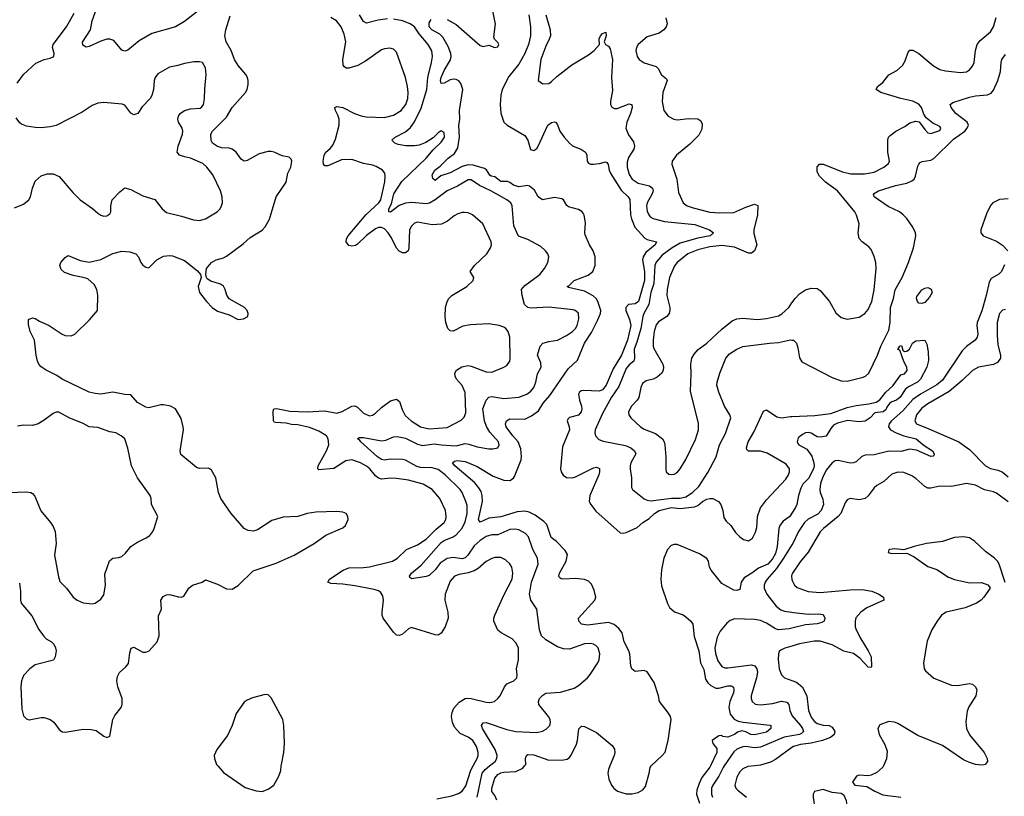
# Model space of a CAD drawing. Header units: inches. Extents: x 1839270 to 1929235, y 762242 to 910350.
# Tile 260 of 362: x 1874825 to 1881423, y 869796 to 874997. Entities that reach past the tile are written whole.
import ezdxf

# ---------------------------------------------------------------- set-up
doc = ezdxf.new("R2010")
doc.units = ezdxf.units.IN
doc.header["$MEASUREMENT"] = 0
for name, color, linetype in [('B8876', 7, 'Continuous'), ('B8877', 7, 'Continuous'), ('B8886', 7, 'Continuous'), ('B8887', 7, 'Continuous')]:
    doc.layers.add(name, color=color, linetype=linetype)

msp = doc.modelspace()

# ---------------------------------------------------------------- linework, layer by layer
at = {"layer": 'B8876', "color": 5}
for points, elevation in [([(1876152.9, 870000), (1876190, 869955.3), (1876336.1, 869856.1), (1876410, 869832), (1876450, 869828.2), (1876490, 869843), (1876529.2, 869870), (1876561.6, 869930), (1876575.1, 869970), (1876577.8, 870000)], 620), ([(1877621.6, 869778.4), (1877721.8, 869798.2), (1877765.5, 869814.5), (1877790, 869830.2), (1877814.2, 869865.8), (1877848, 869972), (1877863, 870000)], 580), ([(1877890, 869791.3), (1877923.8, 869950), (1877944, 869976), (1877973.9, 870000)], 560), ([(1878022.7, 869770), (1878010, 869802), (1877990, 869829), (1877989.8, 869849.8), (1878010, 869917.6), (1878030, 869941.8), (1878050, 869952.7), (1878070, 869956.8), (1878150, 869961.9), (1878195.9, 869984.1), (1878208.5, 870000)], 540), ([(1878779.9, 870000), (1878770, 869976), (1878765.8, 869950), (1878773.8, 869910), (1878791, 869871), (1878806.3, 869850), (1878831.6, 869831.6), (1878890, 869813.5), (1878930, 869811.8), (1878970, 869820.6), (1879001.4, 869838.6), (1879019, 869861), (1879044.4, 869950), (1879050.9, 869989.1), (1879057.2, 870000)], 540), ([(1879454, 870000), (1879450, 869991.5), (1879397.2, 869922.8), (1879378, 869882), (1879363.8, 869836.2), (1879361.2, 869810), (1879380.2, 869750)], 540), ([(1879546.4, 870000), (1879539.6, 869990), (1879509.2, 869930.8), (1879469.1, 869870), (1879461.8, 869850), (1879460.9, 869810), (1879467, 869790)], 560), ([(1879750.3, 870000), (1879704.4, 869995.6), (1879670, 869979.3), (1879650, 869959.7), (1879630, 869924.5), (1879616.9, 869870), (1879623.6, 869850), (1879636.5, 869836.5), (1879695.8, 869790)], 580)]:
    msp.add_lwpolyline(points, dxfattribs=dict(at, elevation=elevation))
at = {"layer": 'B8877', "color": 5}
for points, elevation in [([(1877690, 874997.4), (1877750, 874964), (1877910, 874824.9), (1877930, 874817.3), (1877970, 874826.8), (1878010, 874810.6), (1878030, 874816.3), (1878036.9, 874830), (1878030, 874843.7), (1878006.2, 874866.2), (1878001.7, 874881.7), (1878012.8, 874970), (1878009.7, 874990), (1877976.8, 875150)], 540), ([(1874807.6, 874572.4), (1874849.8, 874630.2), (1874933.9, 874706.1), (1874988.5, 874731.5), (1875030, 874738.5), (1875054.2, 874750), (1875056.8, 874770), (1875046.2, 874810), (1875048.9, 874830), (1875139.2, 874950), (1875190, 875042)], 640), ([(1874822.9, 871222.9), (1874830.2, 871170), (1874830.3, 871110), (1874835.3, 871090), (1874905.8, 871005.8), (1874953.7, 870913.7), (1874984.4, 870870), (1875003, 870850), (1875038, 870830), (1875054.4, 870814.4), (1875066.3, 870790), (1875069, 870770), (1875063.6, 870730), (1875051.6, 870708.4), (1874930, 870677.2), (1874893.1, 870650), (1874850, 870606), (1874837.4, 870570), (1874832.6, 870530), (1874838.7, 870378.7), (1874850, 870334.8), (1874870, 870314.9), (1874888.9, 870308.9), (1874970, 870324.9), (1874990, 870323.9), (1875030, 870311.3), (1875053.1, 870293.1), (1875090, 870242.4), (1875110, 870227), (1875130, 870224.6), (1875250, 870245), (1875303.7, 870243.7), (1875337.3, 870237.3), (1875390, 870199.1), (1875410, 870190.8), (1875430, 870198), (1875449.7, 870310.3), (1875462, 870338), (1875504.2, 870390), (1875512.6, 870410), (1875511.1, 870450), (1875483, 870530), (1875476.3, 870570), (1875481.3, 870598.7), (1875495.2, 870624.8), (1875537.5, 870662.5), (1875554.1, 870685.9), (1875563, 870757), (1875572.4, 870787.6), (1875590, 870796), (1875650, 870762.4), (1875670, 870761.1), (1875692, 870770), (1875747.3, 870830), (1875760.7, 870870), (1875756.3, 871003.7), (1875775.8, 871050), (1875771.6, 871110), (1875785.6, 871134.4), (1875810, 871146.4), (1875830, 871148.2), (1875890, 871133), (1875910, 871130.6), (1875924.1, 871135.9), (1875959.5, 871190), (1875982.7, 871210), (1876048.7, 871230), (1876070, 871244.9), (1876150, 871217.4), (1876210, 871185.2), (1876250, 871182.3), (1876290, 871207.6), (1876390, 871305.2), (1876543.6, 871356.4), (1876664.5, 871410), (1876798.7, 871490), (1876875.8, 871544.2), (1876990, 871593.8), (1877009.2, 871610.8), (1877026.4, 871650), (1877025.1, 871670), (1877014, 871690), (1876990, 871699.7), (1876950, 871702.7), (1876810, 871699), (1876750.6, 871690), (1876690, 871670.7), (1876590, 871665), (1876515.8, 871644.2), (1876419, 871581), (1876390, 871570.7), (1876356.4, 871576.4), (1876330, 871589.8), (1876243.1, 871690), (1876173.1, 871790), (1876156.4, 871830), (1876139.2, 871930), (1876110, 871979.5), (1876090, 871993), (1876030, 871991.9), (1876010, 871997.6), (1875906, 872086), (1875899.8, 872110), (1875922, 872250), (1875921.6, 872270), (1875906.6, 872326.6), (1875869.6, 872390), (1875836, 872410), (1875790, 872418), (1875770, 872417.2), (1875690, 872398.5), (1875670, 872402.9), (1875614.3, 872434.3), (1875570, 872484.2), (1875530, 872486), (1875450, 872502.4), (1875370, 872489.8), (1875330, 872492.9), (1875290, 872503.5), (1875110, 872588.9), (1875073.7, 872613.7), (1875002, 872650), (1874970, 872672), (1874954, 872690), (1874945.1, 872710), (1874935.1, 872750), (1874925.4, 872850), (1874896.2, 872910), (1874883.7, 872956.3), (1874885.2, 872990), (1874910, 873000.7), (1874930, 872996.3), (1874957.7, 872977.7), (1875022, 872950), (1875110, 872890.4), (1875130, 872881.3), (1875170, 872879.5), (1875195.1, 872890), (1875292.5, 872987.5), (1875345.6, 873050), (1875348.7, 873150), (1875342.4, 873190), (1875324.8, 873224.8), (1875281.4, 873261.4), (1875251.6, 873271.6), (1875183.3, 873283.3), (1875124.6, 873304.6), (1875104.2, 873324.2), (1875097.7, 873337.7), (1875093.6, 873350), (1875100.7, 873370), (1875130, 873405.5), (1875150, 873417.1), (1875230, 873385.5), (1875290, 873373.6), (1875369.8, 873390.2), (1875450, 873431.5), (1875510, 873447.4), (1875563.4, 873443.4), (1875602.8, 873430), (1875620.5, 873410), (1875638, 873370), (1875650, 873354), (1875670, 873338.8), (1875690, 873336), (1875743.7, 873390), (1875790, 873414.3), (1875830, 873418.9), (1875850, 873414.9), (1875930, 873384.9), (1876016, 873316), (1876036, 873290), (1876041, 873270), (1876022, 873210), (1876030.6, 873170), (1876077.1, 873110), (1876114.9, 873070), (1876150, 873045.3), (1876230, 873020.4), (1876290, 872990.4), (1876325.4, 872994.6), (1876353.2, 873010), (1876356, 873030), (1876349.4, 873050), (1876332.7, 873070), (1876228.3, 873128.3), (1876212.7, 873152.7), (1876202.6, 873190), (1876190, 873213), (1876170, 873226.9), (1876106, 873246), (1876082.4, 873262.4), (1876076, 873270), (1876072, 873290), (1876077, 873330), (1876110, 873371.8), (1876142.7, 873390), (1876190, 873402.3), (1876210, 873412.8), (1876323.3, 873496.7), (1876370, 873538.3), (1876450, 873587), (1876469.6, 873610), (1876499.6, 873660.4), (1876544.4, 873810), (1876611.3, 873910), (1876622.5, 873970), (1876642, 874010), (1876649.9, 874049.9), (1876644.1, 874064.1), (1876630, 874076.2), (1876584.7, 874084.7), (1876530, 874109.7), (1876510, 874114), (1876490, 874113.7), (1876430, 874098.5), (1876350, 874053.5), (1876330, 874049.7), (1876310, 874062.4), (1876275.3, 874110), (1876250, 874129), (1876230, 874136), (1876178.7, 874138.7), (1876150, 874147.4), (1876116.2, 874170), (1876107.6, 874187.6), (1876106.2, 874230), (1876116.4, 874250), (1876210, 874344), (1876250, 874409), (1876338.4, 874510), (1876349.6, 874530), (1876356.1, 874563.9), (1876356.9, 874590), (1876351.3, 874610), (1876339.7, 874630), (1876289.3, 874689.3), (1876263.7, 874730), (1876241.5, 874790), (1876209.1, 874850), (1876200.5, 874890), (1876206, 874930), (1876236.7, 875023.3)], 620), ([(1876030, 875064), (1875930, 874984), (1875870, 874948.5), (1875710, 874904), (1875624.8, 874855.2), (1875550, 874793.7), (1875530, 874786), (1875510, 874792), (1875457.1, 874857.1), (1875430, 874867.6), (1875410, 874866.3), (1875370, 874854), (1875290, 874817.2), (1875270, 874814), (1875247.7, 874827.7), (1875246, 874846), (1875299.5, 874930), (1875312, 874990), (1875339.6, 875070)], 620), ([(1877863, 870000), (1877889.9, 870050), (1877897.2, 870070), (1877897.4, 870090), (1877885.7, 870130), (1877860.7, 870170), (1877831.2, 870191.2), (1877776.1, 870216.1), (1877738.1, 870258.1), (1877724.8, 870290), (1877718.5, 870330), (1877722.3, 870357.7), (1877734.1, 870385.9), (1877770, 870427), (1877810, 870450.2), (1877826.7, 870453.3), (1877850, 870451.8), (1877950, 870426), (1877975.3, 870424.7), (1878008, 870432), (1878030, 870450.3), (1878044.2, 870470), (1878075, 870530), (1878090, 870549.1), (1878137.2, 870570), (1878156.7, 870590), (1878159.3, 870610), (1878153.5, 870650), (1878167, 870710), (1878168.4, 870790), (1878150, 870823.6), (1878124.7, 870850), (1878051.6, 870891.6), (1878030, 870909.6), (1878002, 870970), (1878002, 870990), (1878008.3, 871010), (1878071.4, 871148.6), (1878125, 871250), (1878130.8, 871290), (1878122.3, 871330), (1878110, 871353.6), (1878080.8, 871380.8), (1878050, 871394.5), (1878010, 871394.8), (1877990, 871389.8), (1877950, 871367.9), (1877897.5, 871322.5), (1877870, 871305), (1877830, 871291.8), (1877770, 871281.7), (1877738.7, 871270), (1877710, 871236.3), (1877676.5, 871150), (1877675.2, 871110), (1877695.3, 871030), (1877695.8, 870990), (1877676.9, 870930), (1877650, 870889.6), (1877630, 870874.7), (1877610, 870877.2), (1877450, 870927), (1877430, 870917), (1877390, 870881.1), (1877370, 870872.8), (1877350, 870875.6), (1877330, 870895.6), (1877259.8, 870990), (1877254.2, 871010), (1877254.8, 871030), (1877264.2, 871110), (1877258.6, 871138.6), (1877242.8, 871162.8), (1877230, 871171.8), (1877200.2, 871180.2), (1877070, 871205.5), (1876990, 871217.7), (1876910, 871220.7), (1876889, 871230), (1876902, 871250), (1876992.4, 871310), (1877030, 871326.7), (1877130, 871328.4), (1877170, 871334), (1877324.2, 871370), (1877356, 871390), (1877416.3, 871450), (1877490, 871479.8), (1877550, 871517.1), (1877615.5, 871584.5), (1877668.9, 871630), (1877679.8, 871650), (1877682.9, 871670), (1877678.4, 871710), (1877639.8, 871790), (1877590, 871849.8), (1877530, 871886.1), (1877430, 871913.6), (1877350, 871924.2), (1877310, 871925.6), (1877250, 871919.9), (1877230, 871927.5), (1877210, 871942.7), (1877170.6, 871990), (1877150, 872007.5), (1877110, 872028.4), (1877050, 872049.8), (1877010, 872043), (1876930, 871992.2), (1876830, 871981.6), (1876823.5, 871990), (1876825.6, 872010), (1876881.1, 872110), (1876895.9, 872150), (1876893, 872190), (1876880.9, 872210), (1876830, 872242.4), (1876766.8, 872266.8), (1876690, 872284.3), (1876646.8, 872286.8), (1876610, 872296), (1876538.6, 872298.6), (1876530, 872301.2), (1876525.6, 872310), (1876523.9, 872376.1), (1876529.2, 872390), (1876547.2, 872392.8), (1876636.2, 872376.2), (1876750.6, 872370.6), (1876870, 872377.8), (1876950, 872362.6), (1876986.9, 872373.1), (1877050, 872409.1), (1877070, 872410.2), (1877090, 872402.3), (1877130, 872361.5), (1877170, 872343.2), (1877190, 872347.7), (1877210, 872362), (1877250, 872399.7), (1877310, 872444.9), (1877350, 872456.9), (1877370, 872440.7), (1877387.5, 872387.5), (1877407.3, 872347.3), (1877448.1, 872310), (1877510, 872270.9), (1877570, 872257.7), (1877690, 872266), (1877784.3, 872315.7), (1877804.2, 872335.8), (1877815.3, 872364.7), (1877810, 872501.2), (1877790, 872547.3), (1877753.3, 872590), (1877744.2, 872610), (1877741.6, 872630), (1877751.8, 872650), (1877787.7, 872672.3), (1877830, 872680.9), (1877850, 872677.4), (1877950, 872639), (1877990, 872636.5), (1878070, 872669.2), (1878090, 872682.3), (1878108.6, 872710), (1878112.7, 872730), (1878109.7, 872870), (1878097.4, 872910), (1878082.4, 872930), (1878070, 872938), (1878037.2, 872950), (1877970, 872960.9), (1877845.3, 872954.7), (1877795.4, 872944.6), (1877730, 872911.5), (1877710, 872914.5), (1877694.5, 872930), (1877680.4, 872970), (1877675.6, 873010), (1877679.2, 873070), (1877689.8, 873110), (1877701.1, 873130), (1877721.6, 873150), (1877822.4, 873210), (1877864.5, 873250), (1877869.5, 873270), (1877844.2, 873310), (1877872.4, 873350), (1877955.9, 873430), (1877980.8, 873470), (1877987.8, 873490), (1877984.7, 873510), (1877929.7, 873629.7), (1877859.3, 873690), (1877830, 873703), (1877806.7, 873706.7), (1877790, 873706.9), (1877762.2, 873697.8), (1877736.9, 873683.1), (1877693, 873647), (1877652.8, 873627.2), (1877590, 873623.5), (1877490, 873641.1), (1877470, 873634.7), (1877450, 873614.5), (1877438.3, 873590), (1877433.6, 873470), (1877428.2, 873450), (1877410, 873435.1), (1877390, 873434.7), (1877367.1, 873447.1), (1877350, 873467.6), (1877316.9, 873536.9), (1877294.9, 873570), (1877270, 873595.7), (1877250, 873606.5), (1877230, 873606), (1877210, 873597.2), (1877150, 873552.7), (1877090, 873494.3), (1877075.1, 873484.9), (1877050, 873480.2), (1877030, 873485.9), (1877013.1, 873510), (1877015.3, 873530), (1877027.4, 873550), (1877147.7, 873692.3), (1877231.5, 873770), (1877244.3, 873790), (1877271.8, 873911.8), (1877275.3, 873950), (1877271.1, 873970), (1877255.6, 873990), (1877213.7, 874013.7), (1877190, 874022.9), (1877130, 874033.8), (1877050, 874060.8), (1876981.2, 874058.8), (1876890, 874017.8), (1876870, 874018.9), (1876861.5, 874030), (1876858.2, 874050), (1876865, 874090), (1876877.2, 874110), (1876906.3, 874133.7), (1876924.1, 874155.9), (1876942.3, 874197.7), (1876966.3, 874290), (1876965.8, 874330), (1876957.8, 874357.8), (1876940.9, 874390), (1876937, 874410), (1876950, 874416.5), (1876990, 874410.2), (1877068.1, 874368.1), (1877112.7, 874352.7), (1877147.2, 874347.2), (1877270, 874342.7), (1877330, 874358.9), (1877382.3, 874390), (1877413.5, 874430), (1877425.6, 874470), (1877427.6, 874510), (1877423.1, 874550), (1877409.8, 874609.8), (1877350, 874779), (1877330, 874799.5), (1877305.4, 874805.4), (1877270, 874802.4), (1877250, 874794.7), (1877141.6, 874718.4), (1877090.1, 874689.9), (1877030, 874673), (1877012, 874672), (1877001, 874681), (1876993.6, 874693.6), (1876991.2, 874731.2), (1877009.8, 874850), (1876999.7, 874899.7), (1876979.3, 874950), (1876949.1, 874989.1), (1876910, 875012.2)], 580), ([(1877290, 875003.2), (1877226.6, 874993.4), (1877150, 874974), (1877130, 874986), (1877102.3, 875030)], 560), ([(1878236.1, 875030), (1878248.2, 874950), (1878247.2, 874890), (1878234.4, 874830), (1878210, 874769.7), (1878170, 874699.1), (1878102.4, 874617.6), (1878058.8, 874530), (1878048.5, 874491.5), (1878045, 874430), (1878050.2, 874370.2), (1878070.3, 874310.3), (1878090.7, 874290), (1878210, 874220.5), (1878230, 874190.7), (1878248.7, 874128.7), (1878270, 874120.2), (1878290, 874133.8), (1878300.2, 874150), (1878365.1, 874290), (1878390, 874308.4), (1878410, 874314), (1878418, 874310), (1878430, 874292), (1878444.4, 874250), (1878472.8, 874210), (1878509.4, 874169.4), (1878530, 874152.8), (1878590, 874127.9), (1878617.4, 874110), (1878625.8, 874090), (1878628.9, 874048.9), (1878636.1, 874036.1), (1878650.3, 874030.3), (1878670.2, 874030.2), (1878710, 874034), (1878750, 874044.4), (1878759.8, 874039.8), (1878768.2, 874028.2), (1878774.2, 873990), (1878785.5, 873965.5), (1878855.7, 873855.7), (1878902.8, 873810), (1878913.2, 873793.2), (1878918.4, 873690), (1878924.2, 873664.2), (1878947.3, 873607.3), (1879014.2, 873534.2), (1879030, 873524.7), (1879092.4, 873510), (1879082.6, 873490), (1879022, 873438), (1879002.9, 873410), (1878998.7, 873390), (1879011.4, 873310), (1879011.4, 873250), (1878971.9, 873110), (1878950, 873095.1), (1878904, 873090), (1878886, 873070), (1878886.3, 873050), (1878911.1, 872990), (1878919.4, 872950), (1878898.5, 872850), (1878858.4, 872750), (1878802, 872658), (1878755.3, 872550), (1878730, 872519), (1878708.9, 872508.9), (1878605.5, 872514.5), (1878588, 872512), (1878577, 872503), (1878570.4, 872489.6), (1878576.9, 872450), (1878590.3, 872409.7), (1878592.2, 872390), (1878587.3, 872370), (1878570, 872349.5), (1878510, 872332.7), (1878497.3, 872322.7), (1878493.4, 872310), (1878507.7, 872270), (1878509.2, 872250), (1878462.4, 872137.6), (1878450.3, 871990.3), (1878454.6, 871970), (1878467.5, 871947.5), (1878490, 871931.8), (1878529.2, 871929.2), (1878550, 871935.5), (1878670, 871996.9), (1878690, 871999.6), (1878710, 871990.4), (1878711.4, 871970), (1878706.2, 871950), (1878646, 871810), (1878642.3, 871770), (1878651.7, 871750), (1878686.3, 871706.3), (1878850, 871561.7), (1878870, 871557.7), (1878890, 871562.4), (1878963.7, 871596.3), (1879001.2, 871630), (1879043.3, 871656.7), (1879078.3, 871690), (1879110, 871710.5), (1879190, 871729.5), (1879250, 871723.1), (1879346.2, 871733.8), (1879370, 871743.6), (1879401.5, 871770), (1879430, 871785.4), (1879450, 871791.2), (1879470, 871790.7), (1879509, 871770), (1879522.9, 871750), (1879536.1, 871710), (1879544.1, 871664.1), (1879558.3, 871638.3), (1879590.2, 871610), (1879622.4, 871562.4), (1879650, 871532.9), (1879675.2, 871515.2), (1879710, 871506), (1879735.7, 871524.3), (1879755.4, 871564.6), (1879763.8, 871596.2), (1879768.2, 871670), (1879790, 871728.7), (1879830, 871780.8), (1879959.1, 871920.9), (1879977.7, 871950), (1879983.9, 871970), (1879983.5, 871990), (1879961.3, 872021.3), (1879834.8, 872094.8), (1879790, 872108.6), (1879710, 872107.6), (1879698, 872118), (1879694.5, 872130), (1879707.8, 872170), (1879745.7, 872234.3), (1879810, 872376), (1879830, 872384), (1879897.8, 872337.8), (1879930, 872330.2), (1879990, 872338.9), (1880000, 872339.4)], 540), ([(1878351, 875030), (1878380.5, 874930), (1878381.7, 874890), (1878374.3, 874865.7), (1878350, 874820.5), (1878318, 874730), (1878298.8, 874590), (1878330, 874568.5), (1878370, 874570.4), (1878390, 874582.6), (1878423.7, 874616.3), (1878524.6, 874695.4), (1878637.9, 874762.1), (1878674.3, 874790), (1878709.6, 874830), (1878708.6, 874868.6), (1878716.9, 874890), (1878730, 874904.4), (1878752.7, 874912.7), (1878755.3, 874890), (1878740.7, 874850), (1878750.4, 874830.4), (1878770, 874820.5), (1878782.5, 874802.5), (1878797.5, 874730), (1878791.7, 874610), (1878797.5, 874522.5), (1878784.6, 874450), (1878784.9, 874430), (1878792.4, 874412.4), (1878810, 874401.6), (1878830, 874403.1), (1878910, 874434.6), (1878928.2, 874428.2), (1878930.2, 874410), (1878918.5, 874370), (1878892.8, 874310), (1878886, 874270), (1878905.1, 874225.1), (1878938.5, 874178.5), (1878945.3, 874150), (1878941.3, 874130), (1878905.6, 874074.4), (1878896.8, 874043.2), (1878895.5, 874010), (1878910, 873959.5), (1878930.2, 873930), (1878970, 873903.3), (1879044.8, 873884.8), (1879066.2, 873870), (1879070.2, 873850), (1879063.9, 873830), (1879031, 873770), (1879026, 873750), (1879030, 873714.8), (1879040.2, 873690), (1879050, 873677.7), (1879070, 873664.7), (1879146.6, 873646.6), (1879350, 873625.7), (1879448.4, 873590), (1879474.4, 873570), (1879452.4, 873550), (1879370, 873534.9), (1879250, 873501.2), (1879197, 873470), (1879130, 873421), (1879090, 873374), (1879082.4, 873350), (1879074.3, 873230), (1879053.9, 873170), (1879040.6, 873090), (1879007.1, 873030), (1879000.5, 873010), (1878987.3, 872930), (1878961.7, 872838.3), (1878943.3, 872790), (1878946, 872730), (1878941.2, 872710), (1878910, 872685), (1878890, 872661.2), (1878840.1, 872539.9), (1878791.8, 872470), (1878730, 872359.7), (1878681.2, 872250), (1878678.5, 872230), (1878684.2, 872210), (1878705.6, 872185.6), (1878734.3, 872174.3), (1878884.8, 872144.8), (1878919.5, 872130), (1878946, 872110), (1878952.9, 872090), (1878920.2, 872030), (1878915.8, 872010), (1878915.3, 871990), (1878926, 871930), (1878925.3, 871865.3), (1878930.7, 871850), (1879009.3, 871789.3), (1879030, 871778.5), (1879054.2, 871774.2), (1879193.5, 871793.5), (1879250, 871791.9), (1879290, 871802.5), (1879333, 871830), (1879376.8, 871870), (1879435.6, 871964.4), (1879491.9, 872070), (1879515.2, 872150), (1879554.8, 872225.2), (1879589.8, 872330), (1879583.9, 872350), (1879547.6, 872410), (1879510, 872503.7), (1879497.8, 872550), (1879498.2, 872570), (1879516.4, 872630), (1879556.8, 872730), (1879580.9, 872759.1), (1879630, 872791.3), (1879670, 872807.7), (1879850, 872831.1), (1879910, 872834.7), (1879990, 872853.4), (1880000, 872851.9)], 560), ([(1879155.5, 875010), (1879164.4, 874970), (1879157, 874950), (1879142.6, 874930), (1879110, 874907.7), (1879030, 874881.6), (1878970.3, 874830), (1878958, 874810), (1878954.6, 874790), (1878962.3, 874750), (1878976.4, 874730), (1879010, 874707.7), (1879090, 874684.6), (1879104.6, 874670), (1879126.8, 874626.8), (1879160.4, 874600.4), (1879164.9, 874590), (1879136, 874510), (1879129.6, 874449.6), (1879140.8, 874390), (1879170, 874351), (1879208.8, 874330), (1879230, 874325.7), (1879310, 874335.1), (1879370, 874332.7), (1879390, 874319.7), (1879398.1, 874298.1), (1879395.6, 874264.4), (1879376.4, 874223.6), (1879316.8, 874163.2), (1879226.9, 874090), (1879198.3, 874050), (1879194.6, 874030), (1879227.8, 873930), (1879239.4, 873839.4), (1879271.4, 873771.4), (1879298.7, 873750), (1879337.4, 873737.4), (1879449.2, 873709.2), (1879517, 873703), (1879610, 873705.4), (1879690, 873742), (1879750, 873762.4), (1879772, 873752), (1879770.2, 873690.2), (1879745.3, 873590), (1879745.3, 873565.3), (1879765, 873490), (1879750, 873448.3), (1879730, 873434.2), (1879710, 873433.2), (1879614.4, 873474.4), (1879530, 873485.4), (1879450, 873476), (1879370, 873456.6), (1879301.7, 873430), (1879230, 873371.9), (1879212, 873348), (1879178.9, 873270), (1879163, 873190), (1879160.7, 873150), (1879181.7, 873070), (1879182.6, 873050), (1879176.8, 873030), (1879161.6, 873010), (1879106.6, 872973.4), (1879090, 872953), (1879077.7, 872910), (1879070.2, 872850.2), (1879070.2, 872810.2), (1879074.7, 872794.7), (1879134.4, 872690), (1879139.5, 872670), (1879137.6, 872650), (1879128.4, 872630), (1879097.8, 872602.2), (1879070.2, 872589.8), (1879022.5, 872577.5), (1878999.6, 872560.4), (1878986.8, 872533.2), (1878973.3, 872466.7), (1878963.1, 872450), (1878924.9, 872410), (1878905.7, 872370), (1878907.2, 872350), (1878920.4, 872330), (1878985.7, 872270), (1879010, 872254.7), (1879084.9, 872224.9), (1879131.8, 872190), (1879144.9, 872170), (1879149.2, 872150), (1879156, 872070), (1879154, 871990), (1879158, 871970), (1879174.4, 871954.4), (1879190, 871950.4), (1879210, 871953.7), (1879230, 871965.3), (1879250, 871988.4), (1879289.2, 872050.8), (1879354.4, 872185.6), (1879373.5, 872250), (1879373.4, 872293.4), (1879321.2, 872510), (1879324.8, 872624.8), (1879321.8, 872690), (1879329.8, 872730), (1879343.8, 872756.2), (1879371.4, 872788.6), (1879430, 872831.4), (1879530, 872924.4), (1879600.6, 872979.4), (1879630, 872993.6), (1879670, 872997.6), (1879770, 872988.4), (1879830, 872996), (1879910, 873014), (1879932.3, 873027.7), (1879979.1, 873070), (1880000, 873100)], 580), ([(1877973.9, 870000), (1878011.3, 870030), (1878023.6, 870050), (1878025.6, 870070), (1878011.3, 870110), (1877926.8, 870250), (1877920.4, 870270), (1877930, 870288), (1877950, 870290.2), (1878090, 870242.7), (1878150, 870229.3), (1878290, 870223.5), (1878328.2, 870231.8), (1878354.1, 870245.9), (1878376.9, 870270), (1878383, 870290), (1878379.7, 870310), (1878369.6, 870330), (1878303.6, 870410), (1878300.7, 870430), (1878309.5, 870450), (1878330, 870473.4), (1878350, 870486), (1878450, 870493.4), (1878540.1, 870519.9), (1878570, 870537.6), (1878630, 870590.3), (1878648.1, 870611.9), (1878698.5, 870690), (1878707.2, 870710), (1878713.2, 870750), (1878702.7, 870790), (1878686.9, 870806.9), (1878670, 870815.3), (1878650, 870819.4), (1878610, 870818), (1878510, 870782.3), (1878470, 870782.7), (1878430, 870796.8), (1878350, 870843.5), (1878322.3, 870870), (1878307.9, 870910), (1878289.7, 871049.7), (1878250, 871109.3), (1878241.7, 871150), (1878253.9, 871230), (1878298.6, 871350), (1878295.9, 871390), (1878263, 871450), (1878234.3, 871534.3), (1878215.3, 871555.3), (1878170, 871581.4), (1878145.6, 871585.6), (1878110, 871581.9), (1878030, 871547.4), (1877990, 871547.6), (1877950, 871536.1), (1877910, 871509.9), (1877870, 871474.1), (1877829, 871411), (1877810, 871392.8), (1877790, 871386.7), (1877730, 871395.7), (1877690, 871389.3), (1877643.6, 871356.4), (1877610, 871312.6), (1877570, 871275.8), (1877550, 871267.6), (1877452.7, 871252.7), (1877440.5, 871260.5), (1877438.4, 871270), (1877451.6, 871290), (1877516, 871344), (1877650, 871495.1), (1877670, 871509.5), (1877730, 871534.5), (1877750, 871547.5), (1877790, 871591.8), (1877810, 871635.3), (1877823.7, 871690), (1877822.8, 871742.8), (1877815, 871770), (1877791.1, 871830), (1877776.5, 871850), (1877676.5, 871950), (1877630, 871984.3), (1877590, 871996.7), (1877510, 871997.4), (1877485.7, 872005.7), (1877410, 872046.5), (1877390, 872052.1), (1877310, 872053.3), (1877270, 872047.8), (1877250, 872052.2), (1877223, 872070), (1877111.3, 872170), (1877102.7, 872182.7), (1877089.5, 872190), (1877101.1, 872198.9), (1877130, 872199.2), (1877250, 872176.6), (1877278.7, 872181.3), (1877330, 872203.9), (1877353.6, 872206.4), (1877410, 872195.3), (1877490, 872153.5), (1877525, 872145), (1877602.6, 872157.4), (1877650, 872149.3), (1877750, 872143.1), (1877810, 872158.2), (1877835.5, 872155.5), (1877890, 872136.5), (1877970, 872123.7), (1877996.3, 872123.7), (1878029.4, 872130.6), (1878038.4, 872150), (1878034.7, 872170), (1877975.3, 872235.3), (1877953.4, 872273.4), (1877940.4, 872310), (1877928.3, 872390), (1877950.9, 872449.1), (1877969.7, 872470), (1877990, 872473.5), (1878070, 872461.2), (1878170, 872470.2), (1878223.7, 872490), (1878251.3, 872510), (1878270, 872534), (1878284, 872570), (1878294.9, 872625.1), (1878320.6, 872670), (1878318.1, 872698.1), (1878295.5, 872750), (1878314, 872810), (1878330, 872831.3), (1878370, 872842.9), (1878430, 872851.4), (1878490, 872882.8), (1878529.7, 872910), (1878549.8, 872930), (1878561.1, 872950), (1878572.9, 872992.9), (1878570, 873032.3), (1878548.5, 873048.5), (1878533.1, 873053.1), (1878371.1, 873071.1), (1878250, 873064.6), (1878230, 873070.5), (1878207.7, 873090), (1878191.3, 873150), (1878188.6, 873190), (1878210, 873216.6), (1878310.9, 873290), (1878341, 873330), (1878363.5, 873370), (1878371.5, 873410), (1878363.6, 873430), (1878347.8, 873450), (1878317.8, 873477.8), (1878230, 873524.7), (1878167.6, 873547.6), (1878136.3, 873616.3), (1878124.8, 873750), (1878116.1, 873770), (1878089.7, 873790), (1877982.2, 873850), (1877906.1, 873886.1), (1877850, 873923.9), (1877830, 873924.7), (1877758, 873882), (1877690, 873851), (1877610, 873789.9), (1877571.4, 873768.6), (1877550, 873763.8), (1877452.6, 873772.6), (1877410, 873769.1), (1877367.2, 873752.8), (1877310, 873707.2), (1877299.3, 873710), (1877299.8, 873730), (1877317, 873763), (1877332, 873830), (1877385.9, 873914.1), (1877549.7, 874070), (1877595.1, 874124.9), (1877650, 874177.1), (1877670.8, 874210), (1877670, 874242), (1877650, 874252), (1877630, 874240.5), (1877595.1, 874204.9), (1877546, 874174), (1877503.2, 874156.8), (1877470, 874151.4), (1877412.2, 874152.2), (1877361.3, 874161.3), (1877338, 874170), (1877319, 874190), (1877340.9, 874210), (1877410, 874247.2), (1877444, 874276), (1877470, 874312.3), (1877515.4, 874404.6), (1877553.7, 874530), (1877559.2, 874610), (1877585.5, 874710), (1877590.6, 874750), (1877587.8, 874787.8), (1877563.2, 874830), (1877502.2, 874902.2), (1877470, 874948.4), (1877441.2, 874970), (1877389.5, 874990), (1877330, 875001.1)], 560), ([(1879057.2, 870000), (1879058.2, 870001.8), (1879131.1, 870068.9), (1879150, 870092.4), (1879171.5, 870170), (1879189.7, 870309.7), (1879186.6, 870330), (1879173.2, 870353.2), (1879111.8, 870430), (1879106.3, 870470), (1879077.6, 870557.6), (1879030, 870629.5), (1879010, 870639.7), (1878950, 870632.3), (1878927, 870650), (1878919.5, 870670), (1878912.8, 870747.2), (1878906.2, 870770), (1878875.9, 870830), (1878863, 870890), (1878839.4, 870919.4), (1878807.7, 870947.7), (1878770, 870961.1), (1878630, 870941.8), (1878589.3, 870949.3), (1878571.3, 870970), (1878569.8, 870990.2), (1878679.3, 871110), (1878685.3, 871130), (1878675.7, 871175.7), (1878656.6, 871216.6), (1878636.4, 871236.4), (1878610, 871248.9), (1878550, 871255.7), (1878470.8, 871250.8), (1878453.3, 871253.3), (1878442.2, 871262.2), (1878437.7, 871270), (1878441.6, 871290), (1878486.3, 871370), (1878495.5, 871415.5), (1878481.5, 871441.5), (1878421.8, 871501.8), (1878386.6, 871530), (1878357.3, 871617.3), (1878337.1, 871637.1), (1878278.8, 871678.8), (1878238.4, 871698.4), (1878210, 871706.1), (1878159.1, 871700.9), (1878050, 871666.7), (1877970, 871659), (1877910, 871631.2), (1877900.6, 871650), (1877927.3, 871770), (1877925, 871810), (1877916.5, 871836.5), (1877902.7, 871862.7), (1877875.5, 871895.5), (1877740.3, 872010), (1877725.7, 872030), (1877739.5, 872040.5), (1877755.7, 872044.3), (1877810, 872038.3), (1877890, 872004.7), (1877999, 871939), (1878070, 871913.1), (1878110, 871911.3), (1878133.4, 871926.6), (1878142, 871938), (1878185.5, 872050), (1878188.3, 872070), (1878184.1, 872124.1), (1878164.5, 872170), (1878128.9, 872210), (1878085.7, 872270), (1878080.9, 872290), (1878086.9, 872310), (1878110, 872323.2), (1878210, 872320.9), (1878254.8, 872345.2), (1878301.5, 872378.5), (1878334.1, 872430), (1878378.8, 872481.2), (1878500.3, 872659.7), (1878562.6, 872717.4), (1878609.3, 872830), (1878656.9, 872903.1), (1878697.3, 872982.7), (1878717.8, 873030), (1878718.4, 873050), (1878699.8, 873110), (1878687.4, 873130), (1878668.2, 873148.2), (1878610, 873178.1), (1878503.6, 873203.6), (1878494, 873210), (1878504.9, 873215.1), (1878540.7, 873250), (1878634.5, 873285.5), (1878666.6, 873310), (1878680.9, 873350), (1878681.2, 873410), (1878668.9, 873450), (1878642.8, 873490), (1878615.5, 873555.5), (1878612.3, 873572.3), (1878617.2, 873637.2), (1878607.3, 873687.3), (1878600.7, 873700.7), (1878592, 873712), (1878570, 873725.4), (1878502.8, 873742.8), (1878491.8, 873751.8), (1878469.8, 873789.8), (1878458.2, 873798.2), (1878410, 873806.1), (1878329.4, 873790), (1878300.5, 873810), (1878275.2, 873855.2), (1878242.2, 873882.2), (1878230, 873887.2), (1878170, 873878.7), (1878133.3, 873890), (1878110, 873907.4), (1878093.5, 873913.5), (1878050, 873912.8), (1878010, 873944.7), (1877985.2, 873950), (1877976.3, 873956.3), (1877952.5, 873992.5), (1877940.5, 874000.5), (1877863.9, 874023.9), (1877830, 874024.4), (1877790, 874013.6), (1877710, 873971.7), (1877647.8, 873952.2), (1877610, 873921.2), (1877592.7, 873932.7), (1877590, 873958), (1877607.6, 873990), (1877643.8, 874016.2), (1877697.3, 874070), (1877738.7, 874101.3), (1877761.4, 874138.6), (1877772.2, 874210), (1877768.8, 874288.8), (1877774.1, 874330), (1877772.7, 874390), (1877794, 874530), (1877781.6, 874570), (1877766.9, 874586.9), (1877750, 874597), (1877730, 874599.4), (1877710, 874594.4), (1877670, 874572.8), (1877649.1, 874569.1), (1877645.5, 874590), (1877649.9, 874610), (1877670, 874657.7), (1877711.6, 874728.4), (1877716, 874750), (1877713.8, 874770), (1877697, 874817), (1877660.2, 874880.2), (1877640, 874900), (1877587.6, 874930), (1877570, 874948.6), (1877570, 874976), (1877582.6, 874997.4)], 540), ([(1874790, 873737.1), (1874850, 873762.4), (1874887, 873790), (1874898.7, 873810), (1874911.2, 873870), (1874930, 873916.3), (1874970, 873950.4), (1875010, 873966), (1875050, 873965.5), (1875090, 873947.7), (1875180.5, 873840.5), (1875230, 873790.6), (1875313.7, 873733.7), (1875350, 873700.7), (1875370, 873687.7), (1875390, 873682), (1875410, 873684), (1875430, 873698), (1875436, 873710), (1875435.1, 873750), (1875445.2, 873790), (1875496.6, 873843.4), (1875530, 873870.7), (1875570, 873860.5), (1875650, 873817), (1875730, 873792), (1875779.3, 873730), (1875810, 873705.3), (1875910, 873681.5), (1875990, 873656.5), (1876030, 873652.4), (1876070, 873664.4), (1876149, 873710), (1876169.2, 873730), (1876178, 873750), (1876183.7, 873770), (1876182.9, 873810), (1876171.6, 873850), (1876119.1, 873959.1), (1876078.3, 874010), (1876053, 874033), (1875970, 874069.9), (1875930, 874077.7), (1875896.9, 874090), (1875879.8, 874110), (1875886.5, 874150), (1875916.5, 874230), (1875919.5, 874250), (1875913.7, 874270), (1875888.6, 874310), (1875884.1, 874330), (1875888.5, 874351.5), (1875901.6, 874370), (1875930, 874388.2), (1875970, 874400.7), (1876034.5, 874405.5), (1876046.8, 874413.2), (1876056.5, 874430), (1876064.7, 874470), (1876065.8, 874534.2), (1876075.6, 874630), (1876070, 874674), (1876049.7, 874709.7), (1876030, 874715.6), (1875994.7, 874714.7), (1875930, 874704.7), (1875884.7, 874690), (1875830, 874679.7), (1875750, 874633.6), (1875732.4, 874610), (1875725.3, 874590), (1875721.7, 874530), (1875711.8, 874490), (1875698.9, 874470), (1875645.9, 874414.1), (1875616.1, 874370), (1875590, 874359.1), (1875570, 874371.5), (1875530, 874423.7), (1875511.5, 874431.5), (1875390, 874442.4), (1875350, 874438.7), (1875310, 874423), (1875242.9, 874377.1), (1875070, 874288.2), (1875030, 874278.9), (1874970, 874273.3), (1874930, 874275.1), (1874870, 874284.5), (1874837.2, 874297.2), (1874826.2, 874306.2), (1874801, 874341)], 640), ([(1874750, 871831.3), (1874870, 871835.8), (1874899.1, 871830), (1874910, 871824.6), (1874926.2, 871806.2), (1874967.6, 871707.6), (1875031.5, 871630), (1875050, 871602.4), (1875062.6, 871570), (1875070.2, 871490), (1875059.5, 871410), (1875085.1, 871265.1), (1875094.9, 871234.9), (1875138.4, 871190), (1875183.1, 871130), (1875210, 871108.7), (1875250, 871092.4), (1875310, 871086), (1875330, 871090.6), (1875370, 871116.3), (1875390, 871146), (1875400.3, 871210), (1875395.3, 871284.7), (1875427.7, 871372.3), (1875449, 871390), (1875490, 871395), (1875510, 871402.3), (1875534.8, 871425.2), (1875570.8, 871470), (1875610, 871495), (1875673.7, 871526.3), (1875696.7, 871543.3), (1875717.9, 871570), (1875727.3, 871590), (1875751.2, 871670), (1875709.5, 871750), (1875706, 871790), (1875699.3, 871810), (1875614.7, 871930), (1875574.7, 872010), (1875550, 872128.7), (1875529.3, 872190), (1875505.2, 872210), (1875470, 872229.6), (1875430, 872236.9), (1875350, 872266.4), (1875289.8, 872269.8), (1875250, 872293), (1875157, 872330), (1875088, 872368), (1875070, 872368.2), (1875050, 872360.4), (1874990, 872314.8), (1874950, 872291.3), (1874910, 872279.3), (1874850, 872280.7), (1874810, 872275.1)], 640), ([(1880000, 871693.4), (1879984.9, 871670), (1879942.1, 871637.9), (1879919.2, 871610), (1879912, 871590), (1879901.8, 871470), (1879890, 871423), (1879870, 871386), (1879839.2, 871350), (1879776.2, 871323.8), (1879731.7, 871290), (1879680.3, 871259.7), (1879659.6, 871230), (1879650, 871181.2), (1879630, 871173.6), (1879610, 871175.8), (1879530, 871221.2), (1879458.2, 871310), (1879448.4, 871330), (1879441.4, 871370), (1879429.2, 871389.2), (1879379.8, 871419.8), (1879230, 871483.5), (1879210, 871483.1), (1879190, 871475.1), (1879165.5, 871450), (1879141.2, 871390), (1879126.4, 871313.6), (1879120.6, 871250), (1879124.9, 871204.9), (1879166.3, 871086.3), (1879180, 871060), (1879212, 871032), (1879270.5, 871010.5), (1879290, 870998.9), (1879323.6, 870970), (1879336, 870950), (1879345.3, 870865.3), (1879376, 870770), (1879386.8, 870690), (1879410, 870644.9), (1879421.2, 870581.2), (1879435.9, 870555.9), (1879457.4, 870537.4), (1879490, 870520.8), (1879510, 870520.7), (1879570, 870535.9), (1879594.9, 870534.9), (1879607.9, 870527.9), (1879611.8, 870510), (1879607.6, 870490), (1879583.2, 870430), (1879576.8, 870390), (1879586.1, 870346.1), (1879613.1, 870313.1), (1879640.2, 870300.2), (1879673.1, 870293.1), (1879852.4, 870272.4), (1879858, 870270), (1879858.5, 870250), (1879830, 870225.6), (1879750, 870207), (1879723.5, 870210), (1879690, 870227.9), (1879664.9, 870235.1), (1879634.9, 870225.1), (1879614.9, 870210), (1879570, 870192.4), (1879537, 870197), (1879530, 870204), (1879510, 870202), (1879464.7, 870170), (1879471, 870150), (1879495.8, 870115.8), (1879496.1, 870090), (1879454, 870000)], 540), ([(1880000, 871479.7), (1879944.4, 871390), (1879897.2, 871322.8), (1879835.1, 871250), (1879821.3, 871230), (1879814.8, 871210), (1879814.8, 871190), (1879831, 871150), (1879895.1, 871070), (1879924.9, 871044.9), (1879950, 871035.7), (1880000, 871028.4)], 560), ([(1880000, 871280.5), (1879996.9, 871270), (1880000, 871247.3)], 580), ([(1880000, 870922.3), (1879982, 870918), (1879910, 870909.9), (1879890, 870916.6), (1879830, 870955.8), (1879790, 870973.1), (1879750, 870979.9), (1879616, 870984), (1879587.1, 870972.9), (1879563.8, 870956.2), (1879518.5, 870901.5), (1879498.9, 870861.1), (1879483.9, 870790), (1879487.1, 870752.9), (1879503.4, 870703.4), (1879530, 870666.3), (1879550, 870657.2), (1879570, 870656.8), (1879730, 870677.1), (1879750.8, 870670.8), (1879765.2, 870650), (1879768.5, 870628.5), (1879763.3, 870590), (1879727.9, 870470), (1879726.8, 870450), (1879733.1, 870430), (1879753.7, 870413.7), (1879790, 870408.5), (1879870, 870417.7), (1879930, 870432.3), (1879966, 870426), (1879979.2, 870410), (1879986.7, 870370), (1879998.4, 870338.4), (1880000, 870336.6)], 560), ([(1880000, 870802.5), (1879951.4, 870788.6), (1879924.8, 870775.2), (1879914.9, 870765.1), (1879908.9, 870750), (1879907.1, 870712.9), (1879915.2, 870650), (1879929.4, 870609.4), (1879950, 870589.1), (1880000, 870571.7)], 580), ([(1876577.8, 870000), (1876578.7, 870010), (1876596.3, 870090), (1876599.7, 870150), (1876596.3, 870270), (1876587.6, 870310), (1876510, 870455.3), (1876490, 870475.3), (1876470, 870479), (1876384.7, 870455.3), (1876350, 870440.9), (1876330, 870426), (1876275.8, 870350), (1876248.5, 870270), (1876216.7, 870203.3), (1876146, 870110), (1876128.7, 870070), (1876130.5, 870049.5), (1876144.6, 870010), (1876152.9, 870000)], 620), ([(1878208.5, 870000), (1878216.4, 870010), (1878214.7, 870050), (1878220.7, 870070), (1878230, 870075.3), (1878270, 870074.7), (1878370, 870039), (1878470, 870039.6), (1878494.8, 870045.2), (1878510, 870055.8), (1878523.9, 870076.1), (1878555.3, 870144.7), (1878562.4, 870170), (1878571.3, 870248.7), (1878590, 870266), (1878610, 870264.4), (1878690, 870224.4), (1878795.6, 870135.6), (1878811.7, 870111.7), (1878813.7, 870090), (1878808.9, 870070), (1878779.9, 870000)], 540), ([(1880000, 870201.4), (1879947.6, 870192.4), (1879790, 870125.8), (1879750, 870121.8), (1879690, 870129.9), (1879670, 870126.6), (1879630, 870111), (1879610, 870094), (1879546.4, 870000)], 560), ([(1880000, 870122.6), (1879890, 870043), (1879855.4, 870024.6), (1879790, 870003.8), (1879750.3, 870000)], 580)]:
    msp.add_lwpolyline(points, dxfattribs=dict(at, elevation=elevation))
at = {"layer": 'B8886', "color": 5, "elevation": 620}
msp.add_lwpolyline([(1880612.7, 870000), (1880608.9, 869991.1), (1880570, 869955.1), (1880530, 869938), (1880510, 869932.7), (1880450, 869937.2), (1880432, 869930), (1880406.8, 869890), (1880422, 869870), (1880502, 869862), (1880554.8, 869830), (1880610, 869807), (1880730, 869790.3)], dxfattribs=at)
msp.add_lwpolyline([(1880210, 869840.9), (1880150.7, 869829.3), (1880142, 869810), (1880143, 869790), (1880153, 869710), (1880174.8, 869630), (1880191.3, 869610), (1880230, 869598.4), (1880270, 869600.3), (1880290, 869607.2), (1880330, 869631.8), (1880348.2, 869650), (1880367.3, 869690), (1880370, 869738), (1880365.4, 869765.4), (1880350, 869802), (1880330, 869815.3), (1880270, 869821.2)], close=True, dxfattribs=at)
at = {"layer": 'B8887', "color": 5}
for points, elevation in [([(1880000, 873100), (1880021, 873130), (1880050, 873161.7), (1880090, 873187.7), (1880130, 873199.6), (1880170, 873197.4), (1880190, 873182.6), (1880252.6, 873110), (1880293.4, 873033.4), (1880330, 873003.1), (1880370, 872992), (1880450, 873005.3), (1880489.6, 873030), (1880510, 873056.4), (1880535.1, 873110), (1880551.3, 873188.7), (1880564.8, 873330), (1880561.7, 873370), (1880550.9, 873410.9), (1880530, 873457.2), (1880516.3, 873476.3), (1880470, 873509.4), (1880451.3, 873531.3), (1880444.2, 873570), (1880449.7, 873630), (1880431.7, 873688.3), (1880420.4, 873710), (1880305, 873850), (1880226, 873910), (1880185.4, 873950), (1880170, 873979), (1880168.6, 874011.4), (1880185.2, 874030), (1880210, 874030.2), (1880338, 873978), (1880394.1, 873965.9), (1880485.4, 873965.4), (1880550, 873977.1), (1880615.6, 874010), (1880646.4, 874033.6), (1880653.3, 874050), (1880642.2, 874110), (1880641.8, 874190), (1880647.6, 874210), (1880657.9, 874222.1), (1880696.4, 874250), (1880757, 874283), (1880790, 874307.2), (1880830, 874317.1), (1880852.4, 874312.4), (1880890, 874260.7), (1880910, 874240.5), (1880930, 874235.5), (1880990, 874254.9), (1880997.6, 874270), (1880990, 874282.4), (1880944.8, 874304.8), (1880899.3, 874339.3), (1880884.4, 874364.4), (1880868.3, 874410), (1880850, 874430.7), (1880810, 874452.1), (1880730, 874469.1), (1880596, 874510), (1880565.2, 874530), (1880566.3, 874533.7), (1880572.7, 874550), (1880610, 874577.6), (1880650, 874628.7), (1880702.2, 874657.8), (1880741.1, 874690), (1880759, 874721), (1880779.2, 874780.8), (1880790, 874794), (1880810, 874792.8), (1880850, 874771.3), (1880948.7, 874688.7), (1880990, 874663.5), (1881030, 874654), (1881130, 874643.9), (1881170, 874649.1), (1881190, 874661.3), (1881210, 874685.5), (1881220.5, 874710), (1881229.7, 874790), (1881242, 874830), (1881261.8, 874858.2), (1881330, 874914.9), (1881351.3, 874950), (1881368.2, 875011.8)], 580), ([(1880000, 872851.9), (1880010, 872850.4), (1880030.5, 872830), (1880040.4, 872800.4), (1880051.7, 872731.7), (1880066.8, 872706.8), (1880270, 872600.5), (1880330, 872577.5), (1880370, 872577.2), (1880477.3, 872602.7), (1880493.7, 872610), (1880514.6, 872630), (1880573.5, 872750), (1880594.8, 872810), (1880650, 872918.4), (1880658.5, 872970), (1880661.6, 873070), (1880681.3, 873130), (1880692.6, 873187.4), (1880739.6, 873270), (1880781.9, 873370), (1880815.6, 873470), (1880830.4, 873550), (1880828.2, 873570), (1880810, 873608.3), (1880770, 873665.3), (1880745.8, 873690), (1880720.4, 873710), (1880645.8, 873745.8), (1880552, 873810), (1880546.3, 873830), (1880579.3, 873850), (1880694.1, 873885.9), (1880770, 873902.3), (1880802.9, 873917.1), (1880818, 873930), (1880828.8, 873950), (1880844.5, 874015.5), (1880849.8, 874030.2), (1880860, 874040), (1880872.9, 874047.1), (1880930, 874056.3), (1880950, 874067.8), (1881082.6, 874197.4), (1881157.6, 874250), (1881174.5, 874270), (1881183.1, 874290), (1881174.3, 874310), (1881098.2, 874370), (1881066.4, 874410), (1881060.7, 874430), (1881078.3, 874441.7), (1881190, 874479.1), (1881230, 874487.1), (1881310, 874492.9), (1881335.4, 874504.6), (1881350, 874525.5), (1881378.8, 874590), (1881397.4, 874650), (1881401, 874710), (1881406.3, 874730), (1881430, 874763.8)], 560), ([(1881450, 873798), (1881390, 873792), (1881346.8, 873770), (1881330, 873753.2), (1881303.2, 873696.8), (1881266.4, 873590), (1881264.9, 873570), (1881281, 873550), (1881370, 873513.7), (1881410, 873488.2), (1881446, 873450)], 560), ([(1881424.3, 873355.7), (1881404.9, 873310), (1881387.3, 873292.7), (1881335.8, 873264.2), (1881320.7, 873239.3), (1881301.5, 873150), (1881272, 873048), (1881240.2, 872970), (1881238.2, 872950), (1881245.4, 872890), (1881240.6, 872870), (1881226.9, 872850), (1881170, 872808.1), (1881141.6, 872778.4), (1881010, 872583.2), (1880970, 872551.4), (1880860.9, 872490), (1880810, 872452.6), (1880742.4, 872377.6), (1880667.2, 872310), (1880651.9, 872290), (1880646, 872270), (1880660.2, 872250), (1880698.3, 872230), (1880750, 872211), (1880832.2, 872190), (1880886.3, 872146.3), (1880940.9, 872110), (1880953.7, 872090), (1880950, 872079), (1880946, 872074), (1880930, 872071.3), (1880834.9, 872114.9), (1880790, 872120.8), (1880730, 872106.3), (1880650, 872108), (1880550, 872082.4), (1880490, 872080.6), (1880467.9, 872072.1), (1880430, 872035.1), (1880410, 872028.3), (1880390, 872027.2), (1880310, 872046), (1880290, 872042.3), (1880270, 872029.7), (1880230, 871979.2), (1880205.4, 871930), (1880191.6, 871890), (1880185.9, 871850), (1880188.6, 871830), (1880206.3, 871786.3), (1880212.1, 871750), (1880196.8, 871710), (1880173.3, 871686.7), (1880107.7, 871652.3), (1880083.5, 871630), (1880043.2, 871570), (1880006.4, 871490), (1880000, 871479.7)], 560), ([(1881430, 873057.2), (1881410, 873052.6), (1881390.2, 873029.8), (1881374.2, 872970), (1881374.6, 872885.4), (1881380.6, 872820.7), (1881398.3, 872750), (1881397.1, 872730), (1881378.1, 872701.9), (1881350, 872687), (1881250, 872670.7), (1881210, 872648.7), (1881139.9, 872580.1), (1881053.8, 872506.2), (1880910, 872425.2), (1880870, 872395.2), (1880833.7, 872350), (1880822.6, 872310), (1880833.7, 872290), (1880918.2, 872258.2), (1881118.4, 872170), (1881190, 872118), (1881298, 872010), (1881330, 871991.3), (1881380.7, 871980.7), (1881408.5, 871968.5), (1881450, 871934.9)], 580), ([(1880000, 872339.4), (1880152.6, 872347.4), (1880260, 872360), (1880370, 872399.6), (1880430, 872412.8), (1880515.8, 872424.2), (1880563.5, 872436.5), (1880588.5, 872451.5), (1880630, 872501.6), (1880675.8, 872544.2), (1880730, 872618), (1880753.6, 872626.4), (1880772.5, 872647.5), (1880769, 872670), (1880750, 872708), (1880723.1, 872783.1), (1880710, 872789.2), (1880722, 872810), (1880734.4, 872814.4), (1880743.6, 872783.6), (1880754, 872774), (1880770, 872778), (1880788, 872790), (1880808.7, 872830), (1880830, 872846), (1880890, 872852), (1880904.7, 872824.7), (1880913.2, 872773.2), (1880914.9, 872714.9), (1880904.9, 872670), (1880862.4, 872590), (1880842.4, 872570), (1880780.8, 872539.2), (1880759.5, 872520.5), (1880725.5, 872470), (1880700.7, 872450), (1880670, 872438.4), (1880653.9, 872426.1), (1880636.9, 872403.1), (1880630, 872384.7), (1880612.4, 872370), (1880555.6, 872364.4), (1880524.9, 872330), (1880490, 872308.2), (1880450, 872303.8), (1880373.6, 872313.6), (1880304.4, 872295.6), (1880279.3, 872280.7), (1880260.6, 872259.4), (1880230, 872207.3), (1880190, 872200.5), (1880170, 872204.2), (1880130, 872227), (1880110, 872232.3), (1880090, 872229.5), (1880070, 872219.5), (1880042.8, 872197.2), (1880034, 872170), (1880039.1, 872159.1), (1880046, 872150), (1880099.9, 872119.9), (1880133.2, 872073.2), (1880147.7, 872030), (1880149, 872010), (1880143.9, 871990), (1880110, 871925.1), (1880073.9, 871886.1), (1880060.6, 871859.4), (1880044.7, 871810), (1880033, 871750), (1880023.5, 871730), (1880000, 871693.4)], 540), ([(1881448.6, 871768.6), (1881370, 871826.6), (1881350, 871836.2), (1881289.4, 871849.4), (1881230, 871880.1), (1881170, 871889.9), (1881070, 871871.6), (1880990, 871874), (1880930, 871858.7), (1880910, 871860.4), (1880889.6, 871870), (1880830, 871924.7), (1880803.3, 871943.3), (1880750, 871964), (1880710, 871966.6), (1880670, 871953.3), (1880616.7, 871903.3), (1880570, 871878), (1880550, 871861.3), (1880510.9, 871809.1), (1880490, 871791.1), (1880450, 871780.9), (1880390, 871791.1), (1880370, 871781.3), (1880357.7, 871762.3), (1880327.1, 871690), (1880309.4, 871670), (1880211, 871590), (1880190, 871567.8), (1880108.8, 871431.2), (1880054.7, 871365.3), (1880002.8, 871290), (1880000, 871280.5)], 580), ([(1881427.8, 871227.8), (1881389.7, 871350), (1881377.7, 871370), (1881357.4, 871390), (1881296, 871436), (1881224.4, 871504.4), (1881190, 871526), (1881150, 871533.3), (1881090, 871529.8), (1881010, 871502.4), (1880901, 871490), (1880818, 871470), (1880750, 871446), (1880690, 871454.5), (1880654, 871450), (1880650, 871446), (1880644.7, 871430), (1880670, 871422.8), (1880770, 871424.9), (1880819.3, 871399.3), (1880910, 871336.1), (1880970, 871314.2), (1881050, 871263.5), (1881090, 871247.1), (1881190, 871226.4), (1881270, 871227.2), (1881312, 871212), (1881322, 871202), (1881327.3, 871190), (1881286.9, 871130), (1881269.1, 871110), (1881237.3, 871090), (1881160.7, 871059.3), (1881034.4, 871030), (1881001.8, 871010), (1880972.3, 870970), (1880937.3, 870910), (1880906, 870834), (1880881.7, 870690), (1880887.2, 870650), (1880895.4, 870635.4), (1880950, 870587.6), (1881070, 870541.3), (1881110, 870539.2), (1881190, 870551.3), (1881210, 870546), (1881230.2, 870530.2), (1881238.5, 870510), (1881232.8, 870470), (1881184.4, 870395.6), (1881173.6, 870366.4), (1881166.1, 870293.9), (1881168.8, 870250), (1881190, 870207.5), (1881287.7, 870090), (1881308.7, 870050), (1881310.4, 870030), (1881294.8, 870010), (1881274.9, 870005.1), (1881230, 870008.9), (1881190, 870021.5), (1881150, 870041.1), (1881010, 870136.8), (1880843.3, 870203.3), (1880710, 870284.7), (1880686.4, 870293.6), (1880650, 870296.9), (1880590, 870274), (1880574.9, 870250), (1880585.3, 870210), (1880623.6, 870143.6), (1880637.7, 870097.7), (1880633.3, 870046.7), (1880612.7, 870000)], 620), ([(1880000, 871247.3), (1880000.9, 871240.9), (1880017, 871210), (1880034, 871194), (1880108.4, 871168.4), (1880190, 871160.1), (1880390, 871179.9), (1880470, 871180.4), (1880535.8, 871170), (1880583.1, 871150), (1880612.7, 871130), (1880614.9, 871110), (1880502.3, 871057.7), (1880460.6, 871030), (1880428.7, 870991.3), (1880423.7, 870970), (1880424.8, 870930), (1880431.5, 870910), (1880460.7, 870850), (1880511.9, 870770), (1880531.1, 870730), (1880534, 870666), (1880530, 870659.3), (1880510, 870662), (1880457.9, 870717.9), (1880411.9, 870751.9), (1880348.6, 870768.6), (1880270.6, 870810.6), (1880190, 870834.9), (1880150, 870835.6), (1880050, 870816.8), (1880000, 870802.5)], 580), ([(1880000, 871028.4), (1880010, 871027), (1880110, 871016), (1880177.8, 871017.8), (1880210, 871013.1), (1880221.3, 870990), (1880214.9, 870970), (1880200.3, 870959.7), (1880170, 870951), (1880090, 870943.9), (1880000, 870922.3)], 560), ([(1880000, 870571.7), (1880030, 870561.3), (1880069.3, 870529.3), (1880099.6, 870470), (1880110.8, 870370), (1880130, 870326.2), (1880150, 870299.8), (1880170, 870284.1), (1880210, 870272.9), (1880249.3, 870269.3), (1880270, 870258.3), (1880287.6, 870230), (1880282.3, 870210), (1880258.7, 870190), (1880204.2, 870170), (1880130, 870151.4), (1880056.5, 870143.5), (1880010.2, 870130), (1880000, 870122.6)], 580), ([(1880000, 870336.6), (1880057.7, 870270), (1880071.7, 870250), (1880076.8, 870230), (1880064, 870216.1), (1880050.3, 870210), (1880000, 870201.4)], 560)]:
    msp.add_lwpolyline(points, dxfattribs=dict(at, elevation=elevation))
at = {"layer": 'B8887', "color": 5, "elevation": 540}
msp.add_lwpolyline([(1880870, 873096), (1880850, 873099.3), (1880840.9, 873110), (1880835.1, 873130), (1880837.5, 873142.5), (1880870, 873187.3), (1880890, 873199.3), (1880910, 873203.8), (1880933.4, 873193.4), (1880940.5, 873170), (1880922, 873138), (1880890, 873104)], close=True, dxfattribs=at)

doc.saveas('drawing.dxf')
